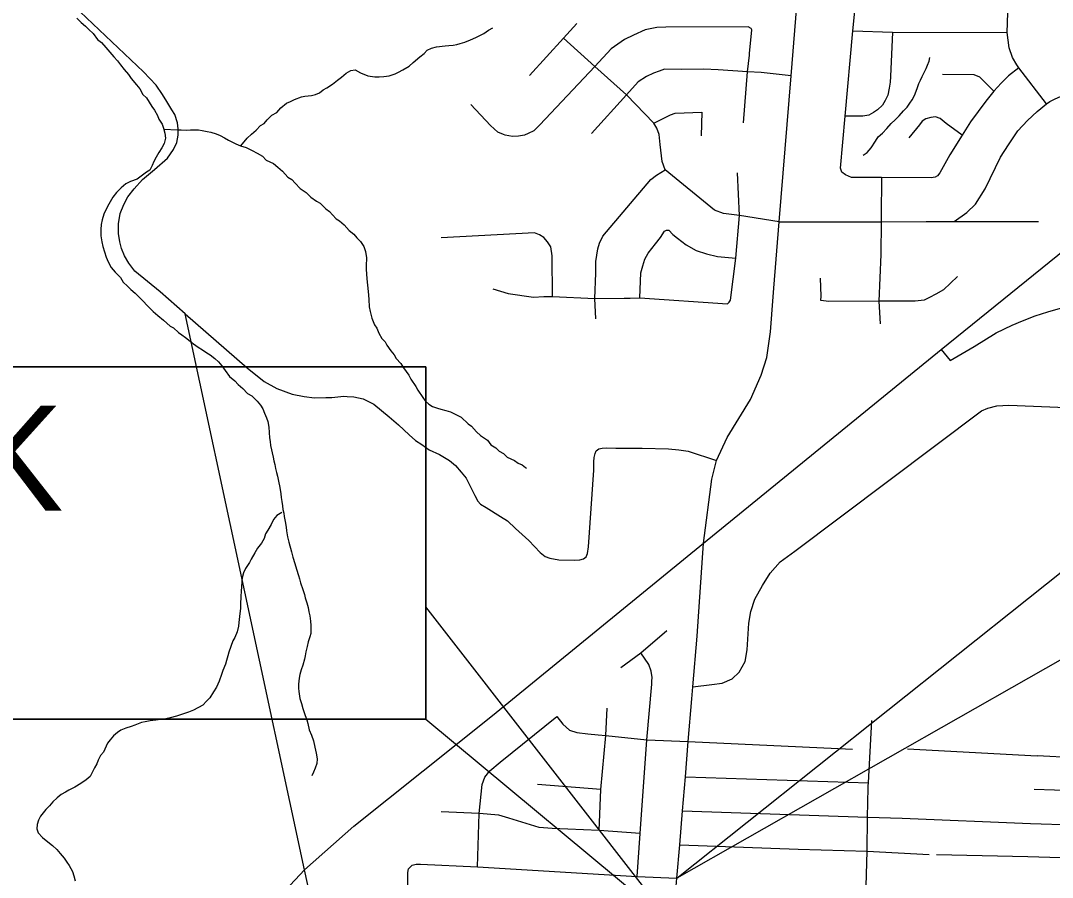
# Model space of a CAD drawing. Extents: x 0 to 69.5, y -4.5 to 22.
# Drawn here: x 4.328 to 5.7, y 19.04 to 20.179 of the extents above; entities that cross this region are included whole.
import ezdxf

# ---------------------------------------------------------------- set-up
doc = ezdxf.new("R2010")
doc.units = 0
for name, color, linetype in [('GM_X_County_Road', 7, 'Continuous'), ('GM_X_County_ROW', 7, 'Continuous'), ('GM_X_Interchange_Ramps', 7, 'Continuous'), ('GM_X_Interstate_Route', 7, 'Continuous'), ('GM_X_Minor_River', 7, 'Continuous'), ('GM_X_Township_ROW', 7, 'Continuous'), ('GM_X_Township_Subdivision', 7, 'Continuous'), ('RD_P_Text', 7, 'Continuous'), ('SH_Masking', 7, 'Continuous')]:
    doc.layers.add(name, color=color, linetype=linetype)

msp = doc.modelspace()

# ---------------------------------------------------------------- linework, layer by layer
at = {"layer": 'GM_X_County_Road'}
for points in [[(5.3293, 19.823), (5.3364, 19.9112), (5.3521, 20.1053), (5.3631, 20.2424), (5.375, 20.3502), (5.3754, 20.3648), (5.379, 20.4338), (5.3779, 20.4475), (5.3746, 20.4765), (5.3649, 20.5459), (5.3618, 20.5673), (5.3613, 20.5871), (5.3636, 20.6132), (5.3647, 20.6298), (5.3802, 20.8612), (5.3804, 20.8696), (5.378, 20.8784), (5.3446, 20.9602), (5.3429, 20.9683)], [(4.5464, 19.7888), (4.5134, 19.8179), (4.4798, 19.8454), (4.4716, 19.8563), (4.4657, 19.8657), (4.4617, 19.8756), (4.4597, 19.8845), (4.458, 19.8957), (4.4577, 19.9085), (4.4602, 19.9222), (4.465, 19.9341), (4.4704, 19.9445), (4.4787, 19.9552), (4.49, 19.9672), (4.506, 19.9808), (4.5232, 19.9958), (4.531, 20.0074), (4.5355, 20.0164), (4.5373, 20.0264), (4.5371, 20.0346), (4.5362, 20.0427), (4.5329, 20.0538), (4.5289, 20.0602), (4.5224, 20.0711), (4.5165, 20.0806), (4.5078, 20.0928), (4.491, 20.1104), (4.4068, 20.1901)], [(5.5318, 19.9114), (5.569, 19.9114), (5.586, 19.9233), (5.5974, 19.9347), (5.6101, 19.9552), (5.6307, 19.9972), (5.6411, 20.0136), (5.6538, 20.0322), (5.6663, 20.0459), (5.6795, 20.0579), (5.6918, 20.0681), (5.6961, 20.071), (5.7032, 20.0746), (5.7105, 20.0776), (5.7197, 20.08), (5.7265, 20.0813), (5.7468, 20.0832)], [(5.3364, 19.9112), (5.4717, 19.9113), (5.5318, 19.9114), (5.5318, 19.9114)], [(5.569, 19.9114), (5.6812, 19.9117)], [(5.2203, 19.2768), (5.2217, 19.293), (5.2274, 19.3604), (5.2358, 19.4841), (5.2469, 19.5692), (5.2531, 19.5937), (5.267, 19.6242), (5.2981, 19.6751), (5.3122, 19.7074), (5.3201, 19.7307), (5.3246, 19.7648), (5.3283, 19.8116), (5.3293, 19.823)], [(4.5464, 19.7888), (4.6289, 19.7171), (4.6514, 19.6989), (4.6684, 19.6894), (4.6887, 19.6822), (4.7049, 19.6787), (4.7183, 19.6772), (4.7336, 19.6774), (4.7417, 19.6777), (4.7577, 19.6792), (4.7619, 19.679)], [(4.7619, 19.679), (4.7706, 19.6784), (4.7831, 19.6756), (4.7975, 19.6687), (4.8177, 19.652), (4.83, 19.6413), (4.8445, 19.628), (4.8526, 19.6205), (4.861, 19.6151), (4.8708, 19.608), (4.8845, 19.6017), (4.8982, 19.5936), (4.906, 19.5872), (4.9135, 19.5783), (4.92, 19.5704), (4.9315, 19.5473), (4.9357, 19.5396), (4.9394, 19.5356), (4.9466, 19.5314), (4.9658, 19.5195), (4.9749, 19.5137), (4.9859, 19.5033), (5.0034, 19.4875), (5.0186, 19.4716), (5.025, 19.466), (5.0316, 19.4639), (5.0434, 19.4616), (5.064, 19.4611), (5.0714, 19.4619), (5.076, 19.463), (5.0796, 19.4659), (5.0813, 19.4701), (5.083, 19.4791), (5.09, 19.5811), (5.09, 19.5922), (5.0905, 19.5978), (5.0915, 19.6029), (5.0932, 19.6067), (5.0964, 19.6093), (5.1009, 19.6104), (5.1061, 19.6105), (5.1192, 19.6104), (5.1484, 19.61), (5.1541, 19.61)], [(5.2217, 19.293), (5.2467, 19.2958), (5.2607, 19.2976), (5.2738, 19.3037), (5.2832, 19.3122), (5.2912, 19.3264), (5.2939, 19.3422), (5.2958, 19.3775), (5.2985, 19.393), (5.3039, 19.4096), (5.314, 19.4275), (5.3243, 19.4439), (5.3377, 19.4591), (5.3571, 19.4733), (5.6053, 19.66), (5.6138, 19.6635), (5.6256, 19.6666), (5.6415, 19.6672), (5.7177, 19.6643)], [(5.1541, 19.61), (5.189, 19.6094), (5.2027, 19.6082), (5.2152, 19.606), (5.2531, 19.5937)], [(5.15, 18.4371), (5.1698, 18.6713), (5.1749, 18.7327), (5.1831, 18.831), (5.2002, 19.0384), (5.204, 19.0829), (5.2078, 19.1282), (5.2116, 19.1733), (5.2155, 19.22), (5.2203, 19.2768)], [(4.7231, 18.9689), (4.8302, 18.963), (4.8342, 18.9639), (4.8366, 18.9643), (4.8395, 18.9662), (4.8421, 18.9698), (4.8435, 18.9764), (4.8426, 19.0456), (4.8429, 19.0489), (4.8437, 19.0509), (4.8452, 19.0529), (4.8485, 19.0559), (4.8538, 19.057), (4.8594, 19.057), (4.9353, 19.0534), (5.1475, 19.0408), (5.2002, 19.0384)]]:
    msp.add_lwpolyline(points, dxfattribs=at)
at = {"layer": 'GM_X_County_ROW'}
msp.add_lwpolyline([(4.7231, 18.9689), (4.7052, 19.0496), (4.5464, 19.7888)], dxfattribs=at)
at = {"layer": 'GM_X_Interchange_Ramps'}
msp.add_lwpolyline([(5.5515, 19.7414), (5.5638, 19.7266), (5.5955, 19.7454), (5.625, 19.7634), (5.6462, 19.7737), (5.66, 19.7797), (5.6766, 19.7861), (5.6937, 19.7915), (5.7072, 19.7953), (5.7233, 19.7997), (5.7298, 19.8004)], dxfattribs=at)
at = {"layer": 'GM_X_Interstate_Route'}
for points in [[(5.2358, 19.4841), (5.5515, 19.7414), (5.737, 19.8912)], [(4.3688, 18.4966), (4.396, 18.5364), (4.4605, 18.6699), (4.5302, 18.8182), (4.5651, 18.8806), (4.6006, 18.9309), (4.6486, 18.9891), (4.7052, 19.0496), (4.7706, 19.1075), (4.9553, 19.2548), (5.2358, 19.4841)]]:
    msp.add_lwpolyline(points, dxfattribs=at)
at = {"layer": 'GM_X_Minor_River'}
for points in [[(4.4025, 20.182), (4.4081, 20.1762), (4.414, 20.1711), (4.4185, 20.1668), (4.4241, 20.1614), (4.43, 20.1533), (4.4352, 20.1494), (4.4412, 20.1428), (4.4464, 20.1366), (4.4519, 20.1304), (4.4564, 20.125), (4.4604, 20.12), (4.4656, 20.1138), (4.4712, 20.1068), (4.4749, 20.1018), (4.4819, 20.0933), (4.4864, 20.0879), (4.4904, 20.0806), (4.4952, 20.0759), (4.4985, 20.0702), (4.5022, 20.0644), (4.5059, 20.0597), (4.5096, 20.0524), (4.5117, 20.0474), (4.5158, 20.0409), (4.5179, 20.0355), (4.5193, 20.029), (4.5203, 20.0222), (4.5187, 20.0154), (4.5155, 20.0097), (4.5116, 20.0033), (4.5081, 19.9969), (4.5049, 19.9913), (4.5025, 19.986), (4.4997, 19.9796), (4.4951, 19.977), (4.4828, 19.9678), (4.474, 19.9649), (4.4675, 19.9616), (4.4613, 19.9564), (4.4551, 19.9501), (4.4504, 19.9441), (4.4449, 19.9347), (4.4417, 19.9279), (4.4386, 19.9215), (4.4361, 19.9139), (4.4349, 19.9075), (4.4344, 19.9007), (4.4346, 19.8927), (4.4359, 19.8843), (4.4373, 19.8782), (4.4391, 19.8713), (4.4416, 19.864), (4.4441, 19.8579), (4.4482, 19.8506), (4.4537, 19.844), (4.4604, 19.837), (4.4641, 19.8308), (4.4697, 19.8254), (4.4741, 19.8211), (4.4801, 19.8161), (4.4872, 19.8091), (4.4994, 19.7963), (4.5039, 19.792), (4.5102, 19.7866), (4.5177, 19.7803), (4.5267, 19.7725), (4.5312, 19.7702), (4.5375, 19.764), (4.542, 19.7608), (4.5468, 19.7573), (4.5532, 19.7526), (4.5577, 19.7491)], [(4.6206, 20.012), (4.6289, 20.0223), (4.6347, 20.0275), (4.6409, 20.0331), (4.6467, 20.039), (4.6517, 20.042), (4.6556, 20.0469), (4.6618, 20.0528), (4.6683, 20.0565), (4.6737, 20.0628), (4.6811, 20.0688), (4.6868, 20.0713), (4.6918, 20.0739), (4.701, 20.0775), (4.7056, 20.0782), (4.7147, 20.0791), (4.72, 20.0806), (4.725, 20.0827), (4.73, 20.0864), (4.735, 20.0894), (4.7423, 20.0942), (4.7493, 20.0994), (4.7543, 20.1035), (4.7608, 20.1087), (4.7666, 20.1123), (4.7727, 20.1134), (4.7795, 20.1094), (4.7896, 20.1054), (4.7987, 20.1041), (4.8044, 20.104), (4.8109, 20.1042), (4.8177, 20.1052), (4.8257, 20.1077), (4.8303, 20.1103), (4.8361, 20.1132), (4.8442, 20.118), (4.8499, 20.1228), (4.8584, 20.1303), (4.8642, 20.1347), (4.8685, 20.1392), (4.8742, 20.1418), (4.8807, 20.1439), (4.8922, 20.1452), (4.8971, 20.1455), (4.9028, 20.1461), (4.9078, 20.1468), (4.9123, 20.1482), (4.9184, 20.15), (4.9257, 20.1529), (4.933, 20.1562), (4.9384, 20.1587), (4.9437, 20.1617), (4.9499, 20.1661), (4.9556, 20.169)], [(5.448, 19.9999), (5.4533, 20.0032), (5.4584, 20.0095), (5.4643, 20.0185), (5.4678, 20.0242), (5.4736, 20.029), (5.4794, 20.035), (5.4852, 20.0417), (5.4907, 20.0469), (5.4957, 20.0521), (5.5015, 20.0585), (5.5066, 20.0637), (5.5101, 20.069), (5.5132, 20.0735), (5.5164, 20.0791), (5.5184, 20.0848), (5.5204, 20.0897), (5.522, 20.095), (5.524, 20.0995), (5.5264, 20.1044), (5.5319, 20.1149), (5.5335, 20.1195), (5.5355, 20.1248), (5.5364, 20.1297)], [(4.5182, 20.0343), (4.5365, 20.0336), (4.5414, 20.0332), (4.5483, 20.033), (4.5536, 20.0333), (4.5593, 20.0336), (4.5642, 20.0335), (4.5691, 20.0326), (4.5756, 20.0313), (4.5805, 20.0301), (4.5876, 20.0281), (4.5929, 20.026), (4.5989, 20.0229), (4.6042, 20.0197), (4.6087, 20.0174), (4.6139, 20.015), (4.62, 20.0122), (4.6275, 20.0098), (4.6358, 20.0058), (4.6422, 20.0026), (4.6493, 19.9983), (4.6541, 19.9933), (4.6639, 19.9885), (4.6699, 19.9838), (4.6758, 19.9784), (4.6829, 19.9706), (4.6885, 19.9675), (4.6926, 19.9624), (4.6993, 19.9555), (4.7075, 19.95), (4.7135, 19.9441), (4.721, 19.9387), (4.7262, 19.9359), (4.7337, 19.9285), (4.7385, 19.925), (4.7426, 19.9204), (4.7474, 19.9153), (4.7519, 19.9126), (4.7579, 19.9071), (4.7646, 19.8994), (4.7706, 19.8947), (4.775, 19.89), (4.7795, 19.885), (4.7843, 19.8781), (4.7864, 19.8716), (4.7878, 19.8632), (4.7872, 19.8525), (4.7874, 19.848), (4.7877, 19.8415), (4.7883, 19.8358), (4.7886, 19.8308), (4.7892, 19.8228), (4.7902, 19.8137), (4.7908, 19.808), (4.7914, 19.7981), (4.7924, 19.792), (4.7949, 19.7832), (4.7981, 19.7743), (4.8014, 19.7697), (4.8039, 19.7632), (4.808, 19.7559), (4.8124, 19.7516), (4.8146, 19.747), (4.8198, 19.7397), (4.8246, 19.7343), (4.8272, 19.7293), (4.8331, 19.7227), (4.8368, 19.7169), (4.8438, 19.7072), (4.8467, 19.7019), (4.8534, 19.6922), (4.8559, 19.6872), (4.8626, 19.6776), (4.8655, 19.673), (4.8707, 19.6687), (4.8756, 19.6655), (4.882, 19.6635), (4.8865, 19.6619), (4.8933, 19.6602), (4.8994, 19.6586), (4.9084, 19.6539), (4.9137, 19.6515), (4.9226, 19.6425), (4.9271, 19.6394), (4.9338, 19.6317), (4.9394, 19.627), (4.9483, 19.6207), (4.9531, 19.6145), (4.9595, 19.6106), (4.964, 19.606), (4.9696, 19.6032), (4.9748, 19.5981), (4.9846, 19.5938), (4.9895, 19.5902), (4.9944, 19.5879), (4.9989, 19.5847), (5.0004, 19.5836)], [(4.5577, 19.7491), (4.564, 19.7444), (4.5697, 19.7409), (4.5753, 19.737), (4.5798, 19.7342), (4.5858, 19.7295), (4.591, 19.7252), (4.5951, 19.7198), (4.5999, 19.7136), (4.6054, 19.7055), (4.6125, 19.6997), (4.6169, 19.695), (4.6233, 19.6896), (4.6296, 19.683), (4.6352, 19.6798), (4.6423, 19.6729), (4.6468, 19.6674), (4.6497, 19.6624), (4.6522, 19.6567), (4.6548, 19.6506), (4.6566, 19.6456), (4.6576, 19.6383), (4.6588, 19.6238), (4.6594, 19.6189), (4.6601, 19.6136), (4.6636, 19.5983), (4.6646, 19.5933), (4.6657, 19.5887), (4.6667, 19.583), (4.6681, 19.578), (4.6691, 19.5731), (4.6705, 19.5662), (4.6722, 19.5578), (4.6736, 19.5494), (4.6742, 19.5444), (4.6749, 19.5391), (4.6759, 19.5337), (4.6766, 19.5288), (4.6776, 19.5238), (4.6783, 19.5192), (4.6793, 19.5128), (4.6807, 19.5051), (4.6813, 19.5005), (4.6827, 19.4921), (4.6844, 19.4853), (4.688, 19.4723), (4.6897, 19.4654), (4.6922, 19.457), (4.6947, 19.4493), (4.6972, 19.4409), (4.6986, 19.4363), (4.7, 19.4313), (4.7029, 19.4221), (4.705, 19.4156), (4.7061, 19.411), (4.7082, 19.4045), (4.71, 19.3984), (4.711, 19.3927), (4.7121, 19.3873), (4.713, 19.3801), (4.7137, 19.3744), (4.7136, 19.3683), (4.7135, 19.3637), (4.7122, 19.3592), (4.7102, 19.3528), (4.7086, 19.3467), (4.7069, 19.3395), (4.706, 19.3342), (4.7052, 19.3297), (4.7028, 19.3217), (4.7007, 19.3153), (4.6991, 19.3093), (4.6982, 19.3043), (4.6973, 19.2964), (4.6972, 19.291), (4.6975, 19.2865), (4.6992, 19.2773), (4.7013, 19.2708), (4.7031, 19.2643), (4.7063, 19.2547), (4.7081, 19.249), (4.7095, 19.244), (4.7116, 19.2356), (4.7145, 19.2287), (4.717, 19.221), (4.7191, 19.2126), (4.7209, 19.2046), (4.7219, 19.197), (4.7214, 19.1909), (4.7193, 19.1849), (4.717, 19.1796), (4.715, 19.1747)], [(4.675, 19.5246), (4.6684, 19.5206), (4.6638, 19.5153), (4.661, 19.5086), (4.6563, 19.5014), (4.6535, 19.4962), (4.6515, 19.4901), (4.648, 19.4841), (4.6429, 19.4773), (4.639, 19.471), (4.6343, 19.4627), (4.6319, 19.4582), (4.6268, 19.4503), (4.624, 19.4443), (4.6224, 19.4378), (4.6219, 19.4333), (4.6213, 19.4253), (4.6212, 19.4204), (4.6207, 19.4124), (4.6201, 19.4033), (4.62, 19.3976), (4.619, 19.3862), (4.6181, 19.3786), (4.6176, 19.3736), (4.6156, 19.3661), (4.6128, 19.3585), (4.61, 19.354), (4.6072, 19.3465), (4.6048, 19.3389), (4.6035, 19.334), (4.6015, 19.3279), (4.6003, 19.323), (4.5967, 19.3147), (4.5947, 19.3091), (4.5919, 19.3004), (4.5883, 19.2925), (4.5844, 19.2861), (4.5793, 19.2782), (4.575, 19.2737), (4.57, 19.2685), (4.5577, 19.2619), (4.5512, 19.2593), (4.5443, 19.2568), (4.5351, 19.254), (4.5267, 19.2518), (4.521, 19.2504), (4.5164, 19.2498), (4.5077, 19.2484), (4.5001, 19.2478), (4.4932, 19.2464), (4.4886, 19.2454), (4.4798, 19.2421), (4.4749, 19.2403), (4.4676, 19.2378), (4.4611, 19.2353), (4.4565, 19.2323), (4.4511, 19.2279), (4.4468, 19.2223), (4.4433, 19.2178), (4.4381, 19.2061), (4.4338, 19.2016), (4.4307, 19.1952), (4.4291, 19.1907), (4.4259, 19.1854), (4.4235, 19.1797), (4.4204, 19.1737), (4.415, 19.1693), (4.408, 19.1645), (4.4, 19.1593), (4.3919, 19.1553), (4.3873, 19.1527), (4.3819, 19.1498), (4.3765, 19.1453), (4.3707, 19.1401), (4.3661, 19.1349), (4.3614, 19.13), (4.354, 19.121), (4.3516, 19.1158), (4.35, 19.1097), (4.3495, 19.104), (4.3513, 19.0987), (4.3569, 19.0928), (4.364, 19.087), (4.3703, 19.0819), (4.3759, 19.0765), (4.3803, 19.0711), (4.3855, 19.0649), (4.3892, 19.0599), (4.3925, 19.0552), (4.3969, 19.0475), (4.3987, 19.0418), (4.4005, 19.0349)]]:
    msp.add_lwpolyline(points, dxfattribs=at)
at = {"layer": 'GM_X_Township_ROW'}
msp.add_lwpolyline([(5.4547, 19.1612), (5.4549, 19.1652), (5.4597, 19.248)], dxfattribs=at)
at = {"layer": 'GM_X_Township_Subdivision'}
for points in [[(5.6551, 20.116), (5.6413, 20.1054), (5.6314, 20.0955), (5.6217, 20.085), (5.6112, 20.0715), (5.5905, 20.044), (5.5797, 20.0265), (5.5633, 20), (5.5497, 19.9764), (5.547, 19.9724), (5.5436, 19.9704), (5.5382, 19.9696), (5.4722, 19.9699), (5.4324, 19.9701), (5.4245, 19.9734), (5.4197, 19.977), (5.418, 19.9823), (5.4242, 20.0517), (5.4344, 20.1652), (5.4363, 20.1866), (5.4362, 20.1924), (5.4362, 20.193)], [(5.6918, 20.0681), (5.6551, 20.116), (5.6522, 20.1198), (5.6467, 20.1298), (5.6422, 20.1426), (5.6393, 20.163), (5.6403, 20.1891)], [(5.2967, 20.1328), (5.297, 20.1351), (5.3, 20.1664), (5.2989, 20.1683), (5.2952, 20.1704), (5.1856, 20.1699), (5.1735, 20.1695), (5.1582, 20.1665), (5.1424, 20.1594), (5.1305, 20.1537), (5.1131, 20.1409), (5.0913, 20.1178), (5.0179, 20.0401), (5.0101, 20.0323), (5.0024, 20.0284), (4.9979, 20.0264), (4.9898, 20.0248), (4.9817, 20.0245), (4.9719, 20.0264), (4.97, 20.027), (4.9622, 20.0304), (4.9527, 20.0394), (4.9262, 20.0672)], [(5.0043, 20.1058), (5.0494, 20.1555), (5.0671, 20.175)], [(5.4344, 20.1652), (5.4868, 20.1633), (5.6393, 20.163)], [(5.3364, 19.9112), (5.2837, 19.9194), (5.2623, 19.9222), (5.2505, 19.9267), (5.1845, 19.9802), (5.1806, 19.9915), (5.1781, 20.014), (5.1767, 20.027), (5.1738, 20.0356), (5.1697, 20.0422), (5.1333, 20.08), (5.0913, 20.1178), (5.0494, 20.1555)], [(5.4868, 20.1633), (5.4842, 20.1045), (5.4839, 20.0968), (5.4825, 20.0887), (5.4807, 20.0797), (5.4774, 20.0723), (5.4735, 20.066), (5.4669, 20.0601), (5.4615, 20.0563), (5.4554, 20.0529), (5.4476, 20.0516), (5.4242, 20.0517)], [(5.2888, 20.0429), (5.2944, 20.1104), (5.2967, 20.1328)], [(5.2362, 20.114), (5.2361, 20.114), (5.2068, 20.1138), (5.1839, 20.1141), (5.1766, 20.1116), (5.169, 20.1088), (5.1597, 20.1045), (5.1489, 20.0973), (5.1333, 20.08), (5.0869, 20.0285)], [(5.3521, 20.1053), (5.3124, 20.1096), (5.2944, 20.1104), (5.2553, 20.1134), (5.2362, 20.114)], [(5.6217, 20.085), (5.6099, 20.097), (5.6032, 20.1035), (5.5954, 20.1064), (5.5535, 20.107)], [(5.1697, 20.0422), (5.1919, 20.0534), (5.1981, 20.0555), (5.2333, 20.0567), (5.2324, 20.0256)], [(5.5797, 20.0265), (5.5582, 20.0419), (5.5504, 20.0484), (5.544, 20.0505), (5.5379, 20.05), (5.5313, 20.048), (5.5265, 20.0448), (5.523, 20.0401), (5.5086, 20.0228)], [(5.0927, 19.7821), (5.0914, 19.8094), (5.0927, 19.8429), (5.0926, 19.8584), (5.0953, 19.8751), (5.0976, 19.8828), (5.1017, 19.892), (5.1658, 19.9673), (5.1734, 19.9731), (5.1845, 19.9802)], [(5.138, 19.8097), (5.1511, 19.8099), (5.2677, 19.8022), (5.27, 19.8041), (5.2716, 19.807), (5.2788, 19.8626), (5.2837, 19.9194), (5.2809, 19.9762)], [(5.4722, 19.9699), (5.4717, 19.9188), (5.4717, 19.9187)], [(5.4717, 19.9187), (5.4717, 19.9113), (5.4713, 19.8676), (5.4713, 19.8676)], [(5.0349, 19.8119), (5.0346, 19.8661), (5.0327, 19.878), (5.0284, 19.8847), (5.0232, 19.8902), (5.0177, 19.894), (5.0108, 19.8967), (4.8869, 19.89)], [(5.1511, 19.8099), (5.1524, 19.8432), (5.1549, 19.8527), (5.1575, 19.8616), (5.1621, 19.8696), (5.1717, 19.882), (5.1785, 19.8903), (5.1838, 19.8986), (5.1867, 19.9002), (5.1898, 19.9), (5.195, 19.8943), (5.2009, 19.8892), (5.2125, 19.8806), (5.226, 19.8731), (5.2397, 19.8686), (5.2545, 19.8651), (5.2788, 19.8626)], [(5.4713, 19.8676), (5.4687, 19.8058), (5.4705, 19.7756)], [(5.5732, 19.8386), (5.5549, 19.8209), (5.5445, 19.8151), (5.536, 19.8104), (5.529, 19.8068), (5.5169, 19.8057), (5.4687, 19.8058), (5.4023, 19.8053), (5.3919, 19.8064), (5.392, 19.8122), (5.3911, 19.8361)], [(4.9555, 19.8221), (4.9759, 19.8158), (5.0098, 19.8111), (5.0232, 19.8119), (5.0349, 19.8119), (5.0914, 19.8094), (5.1304, 19.8096), (5.138, 19.8097)], [(5.1258, 19.3185), (5.1523, 19.3382), (5.187, 19.3676)], [(5.1671, 19.3004), (5.1674, 19.3053), (5.166, 19.3136), (5.1629, 19.3224), (5.1523, 19.3382)], [(5.1475, 19.0408), (5.1516, 19.0977), (5.1604, 19.2226), (5.1669, 19.2966), (5.1671, 19.3004)], [(5.0971, 19.1021), (5.0994, 19.1562), (5.1058, 19.2284), (5.1074, 19.2647)], [(4.9353, 19.0534), (4.9374, 19.1244), (4.9415, 19.1632), (4.945, 19.1726), (4.9514, 19.1813), (4.9654, 19.1926), (5.0407, 19.2534)], [(5.0407, 19.2534), (5.0488, 19.2431), (5.0576, 19.2354), (5.0673, 19.2321), (5.0817, 19.2305), (5.0957, 19.2293), (5.1058, 19.2284), (5.1604, 19.2226), (5.2155, 19.22)], [(5.2155, 19.22), (5.4336, 19.21)], [(5.507, 19.2104), (5.6793, 19.2011)], [(5.7972, 19.1998), (5.7296, 19.1986), (5.6793, 19.2011)], [(5.0994, 19.1562), (5.0152, 19.163)], [(5.2116, 19.1733), (5.4549, 19.1652)], [(5.4518, 19.0279), (5.4531, 19.0743), (5.4539, 19.1197), (5.4546, 19.1585), (5.4547, 19.1612)], [(5.6755, 19.1569), (5.7293, 19.1552), (5.8076, 19.1545)], [(5.1516, 19.0977), (5.0971, 19.1021), (5.0343, 19.1044), (5.0173, 19.1058), (4.9769, 19.1182), (4.9634, 19.1223), (4.9374, 19.1244), (4.8871, 19.1267)], [(5.2078, 19.1282), (5.4539, 19.1197), (5.4997, 19.1181), (5.6705, 19.1113)], [(5.6705, 19.1113), (5.7268, 19.1096), (5.8186, 19.1079), (5.8219, 19.1086)], [(5.204, 19.0829), (5.3614, 19.0772), (5.4531, 19.0743), (5.5356, 19.0698)], [(5.5453, 19.0698), (5.6669, 19.0673)], [(5.6669, 19.0673), (5.7255, 19.0654), (5.8297, 19.0656)]]:
    msp.add_lwpolyline(points, dxfattribs=at)
at = {"layer": 'RD_P_Text'}
msp.add_lwpolyline([(2.9371, 19.7183), (4.8665, 19.7183), (4.8665, 19.2501), (2.9371, 19.2501)], close=True, dxfattribs=at)
for points in [[(5.8549, 19.4106), (5.2002, 19.0384), (5.8549, 19.5598), (5.8549, 19.4106)], [(4.8665, 19.2501), (5.1951, 18.9768), (4.8665, 19.3993), (4.8665, 19.2501)]]:
    msp.add_lwpolyline(points, dxfattribs=at)
at = {"layer": 'SH_Masking'}
msp.add_lwpolyline([(4.8665, 19.7183), (2.9371, 19.7183), (2.9371, 19.2501), (4.8665, 19.2501)], close=True, dxfattribs=at)

# ---------------------------------------------------------------- texts
at = {"layer": 'RD_P_Text'}
msp.add_text('RESUME WALK', height=0.14, dxfattribs=at).set_placement((3.0013, 19.5269))

doc.saveas('drawing.dxf')
